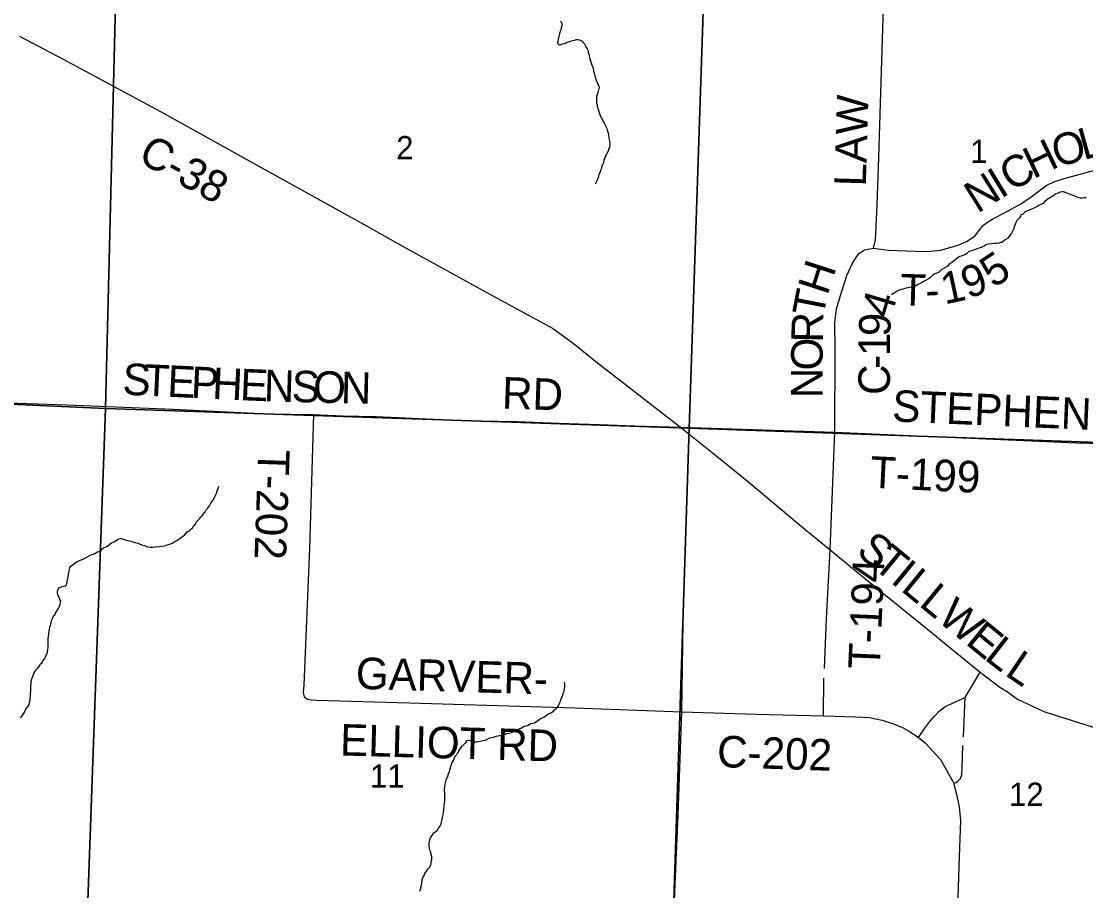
# Model space of a CAD drawing. Extents: x 1310247 to 1552180, y 377264 to 706493.
# Drawn here: x 1334845 to 1344970, y 536535 to 544806 of the extents above; entities that cross this region are included whole.
import ezdxf

# ---------------------------------------------------------------- set-up
doc = ezdxf.new("R2010")
doc.units = 0
for name, color, linetype in [('GM_X_County_Road', 7, 'Continuous'), ('GM_X_County_Road_Text', 7, 'Continuous'), ('GM_X_Minor_River', 7, 'Continuous'), ('GM_X_Section', 7, 'Continuous'), ('GM_X_Section_Text', 7, 'Continuous'), ('GM_X_Township_Road', 7, 'Continuous'), ('GM_X_Township_Road_Text', 7, 'Continuous'), ('GM_X_Township_ROW', 7, 'Continuous')]:
    doc.layers.add(name, color=color, linetype=linetype)

msp = doc.modelspace()

# ---------------------------------------------------------------- linework, layer by layer
at = {"layer": 'GM_X_County_Road'}
for points in [[(1342540, 539778), (1342583, 540897), (1342586, 541680), (1342585, 541937), (1342600, 542072), (1342634, 542189), (1342698, 542386), (1342749, 542500), (1342791, 542565), (1342819, 542601), (1342866, 542632), (1342952, 542649), (1342972, 542728), (1342987, 543056), (1343001, 543512), (1343083, 546173)], [(1334827, 544665), (1335243, 544445), (1336169, 543947), (1337076, 543442), (1338130, 542859), (1338479, 542663), (1339366, 542176), (1339899, 541885), (1340096, 541745), (1340311, 541569), (1341114, 540944), (1341432, 540691), (1341765, 540422), (1342282, 539988), (1342540, 539778), (1342917, 539467), (1343199, 539238), (1343532, 538969)], [(1343532, 538969), (1343593, 538919), (1343967, 538613), (1344153, 538471), (1344225, 538428), (1344322, 538357), (1344565, 538244)], [(1343379, 537994), (1343440, 538081), (1343487, 538144), (1343532, 538195), (1343573, 538240), (1343632, 538288), (1343824, 538374), (1343967, 538613)], [(1341019, 535561), (1341093, 537256), (1341128, 538237)], [(1341128, 538237), (1341835, 538215), (1342477, 538200)], [(1342477, 538200), (1342781, 538190), (1342914, 538182), (1343033, 538159), (1343132, 538127), (1343222, 538092), (1343292, 538052), (1343379, 537994)], [(1344565, 538244), (1344582, 538236), (1345232, 538031), (1346491, 537676)]]:
    msp.add_lwpolyline(points, dxfattribs=at)
at = {"layer": 'GM_X_Minor_River'}
for points in [[(1339975, 544811), (1339981, 544799), (1339986, 544783), (1339986, 544759), (1339981, 544743), (1339977, 544721), (1339968, 544701), (1339964, 544687), (1339951, 544633), (1339948, 544615), (1339946, 544603), (1339950, 544587), (1339964, 544583), (1339976, 544585), (1339996, 544590), (1340014, 544596), (1340030, 544603), (1340071, 544618), (1340087, 544624), (1340109, 544627), (1340123, 544631), (1340137, 544631), (1340155, 544628), (1340179, 544618), (1340191, 544603), (1340205, 544587), (1340216, 544560), (1340228, 544544), (1340233, 544532), (1340237, 544512), (1340243, 544492), (1340246, 544474), (1340250, 544461), (1340252, 544447), (1340259, 544429), (1340265, 544411), (1340272, 544389), (1340278, 544376), (1340289, 544344), (1340289, 544330), (1340295, 544312), (1340298, 544300), (1340300, 544286), (1340304, 544272), (1340309, 544257)], [(1340309, 544257), (1340315, 544237), (1340326, 544217), (1340338, 544190), (1340342, 544178), (1340339, 544166), (1340328, 544127), (1340322, 544105), (1340315, 544089), (1340315, 544055), (1340318, 544027), (1340322, 544010), (1340323, 543998), (1340331, 543966), (1340340, 543948), (1340342, 543936), (1340353, 543899), (1340363, 543887), (1340369, 543873), (1340382, 543850), (1340392, 543832), (1340400, 543820), (1340407, 543800), (1340415, 543787), (1340419, 543773), (1340428, 543741), (1340430, 543725), (1340435, 543695), (1340440, 543668), (1340440, 543656), (1340442, 543644), (1340441, 543616), (1340439, 543604), (1340432, 543588), (1340426, 543571), (1340413, 543543), (1340405, 543531), (1340394, 543497), (1340386, 543481), (1340379, 543451), (1340371, 543440), (1340360, 543400), (1340353, 543386), (1340347, 543366), (1340341, 543350), (1340336, 543338), (1340334, 543326), (1340317, 543282), (1340311, 543269), (1340304, 543257)], [(1344726, 543179), (1344708, 543171), (1344675, 543162), (1344667, 543150), (1344620, 543121), (1344604, 543110), (1344577, 543088), (1344565, 543072), (1344543, 543063), (1344528, 543057), (1344510, 543044), (1344482, 543030), (1344455, 543019), (1344431, 543010), (1344402, 542996), (1344390, 542989), (1344368, 542969), (1344354, 542965), (1344349, 542951), (1344341, 542936), (1344316, 542910), (1344308, 542898), (1344299, 542874), (1344291, 542857), (1344286, 542835), (1344280, 542823), (1344265, 542791), (1344249, 542769), (1344226, 542738), (1344205, 542728), (1344187, 542715), (1344173, 542703), (1344159, 542700), (1344146, 542694), (1344128, 542692), (1344102, 542691), (1344076, 542688), (1344048, 542686), (1344030, 542683), (1344018, 542679), (1344003, 542667), (1343989, 542660), (1343975, 542654), (1343953, 542646), (1343938, 542641), (1343918, 542635), (1343886, 542622), (1343874, 542620), (1343857, 542615), (1343835, 542595), (1343819, 542584), (1343784, 542570), (1343772, 542569), (1343756, 542559), (1343729, 542536), (1343717, 542526), (1343698, 542512), (1343668, 542491), (1343651, 542473), (1343609, 542448), (1343584, 542435), (1343580, 542423), (1343554, 542410), (1343535, 542404), (1343515, 542391), (1343488, 542365), (1343476, 542355), (1343452, 542342), (1343427, 542331), (1343407, 542317), (1343395, 542311), (1343380, 542304), (1343368, 542296), (1343348, 542288), (1343305, 542275), (1343261, 542267), (1343249, 542265), (1343233, 542257), (1343215, 542254), (1343196, 542248), (1343184, 542242), (1343170, 542235), (1343150, 542221), (1343137, 542216), (1343123, 542204)], [(1344974, 543126), (1344954, 543125), (1344938, 543123), (1344917, 543124), (1344905, 543126), (1344890, 543133), (1344878, 543137), (1344850, 543150), (1344816, 543160), (1344784, 543173), (1344760, 543182), (1344746, 543182), (1344726, 543179)], [(1335116, 539042), (1335125, 539070), (1335134, 539116), (1335147, 539137), (1335151, 539149), (1335163, 539161), (1335172, 539183), (1335186, 539201), (1335195, 539218), (1335205, 539234), (1335214, 539260), (1335218, 539276), (1335221, 539290), (1335213, 539306), (1335201, 539333), (1335194, 539351), (1335190, 539363), (1335190, 539377), (1335193, 539393), (1335201, 539417), (1335214, 539422), (1335226, 539426), (1335248, 539432), (1335262, 539435), (1335274, 539445), (1335279, 539459), (1335285, 539493), (1335290, 539517), (1335295, 539545), (1335300, 539579), (1335302, 539591), (1335308, 539609), (1335315, 539621), (1335341, 539642), (1335366, 539661), (1335382, 539671), (1335439, 539692), (1335498, 539724), (1335516, 539732), (1335542, 539741), (1335559, 539755), (1335583, 539762), (1335626, 539797), (1335658, 539811), (1335703, 539844), (1335728, 539853), (1335760, 539876), (1335772, 539882), (1335785, 539886), (1335799, 539887), (1335822, 539877), (1335844, 539870), (1335890, 539859), (1335926, 539846), (1335954, 539841), (1335988, 539826), (1336016, 539820), (1336046, 539807), (1336070, 539804), (1336100, 539804), (1336118, 539805), (1336160, 539810), (1336203, 539817), (1336217, 539819), (1336233, 539826), (1336245, 539830), (1336263, 539834), (1336281, 539841), (1336304, 539857), (1336326, 539868), (1336355, 539889), (1336377, 539905), (1336402, 539922), (1336422, 539948), (1336445, 539959), (1336455, 539971), (1336472, 539987), (1336486, 540009), (1336505, 540026), (1336509, 540040), (1336544, 540077), (1336550, 540091), (1336571, 540109), (1336577, 540127), (1336594, 540140), (1336602, 540158), (1336618, 540174), (1336635, 540195), (1336648, 540221), (1336658, 540233), (1336670, 540249), (1336677, 540267), (1336692, 540296), (1336698, 540312), (1336704, 540324), (1336709, 540340), (1336715, 540354), (1336721, 540372), (1336726, 540380)], [(1334837, 538180), (1334854, 538198), (1334871, 538226), (1334885, 538257), (1334894, 538273), (1334910, 538291), (1334919, 538307), (1334925, 538338), (1334928, 538354), (1334928, 538371), (1334933, 538386), (1334933, 538410), (1334936, 538430), (1334937, 538477), (1334939, 538505), (1334940, 538531), (1334947, 538561), (1334957, 538580), (1334960, 538596), (1334982, 538634), (1334999, 538648), (1335022, 538677), (1335026, 538689), (1335044, 538705), (1335049, 538721), (1335069, 538744), (1335082, 538776), (1335090, 538790), (1335095, 538810), (1335097, 538826), (1335100, 538852), (1335101, 538888), (1335099, 538902), (1335102, 538932), (1335104, 538952), (1335107, 538980), (1335112, 539022), (1335116, 539042)], [(1339327, 537994), (1339363, 538005), (1339394, 538012), (1339438, 538021), (1339464, 538031), (1339478, 538034), (1339507, 538040), (1339527, 538051), (1339545, 538057), (1339582, 538076), (1339602, 538086), (1339629, 538099), (1339659, 538108), (1339693, 538127), (1339728, 538133), (1339767, 538162), (1339783, 538173), (1339815, 538187), (1339842, 538204), (1339864, 538221), (1339876, 538225), (1339907, 538244), (1339917, 538256), (1339934, 538270), (1339944, 538282), (1339957, 538301), (1339967, 538325), (1339975, 538339), (1339978, 538351), (1339989, 538383), (1339997, 538397), (1340003, 538421), (1340010, 538432), (1340012, 538454), (1340015, 538474), (1340015, 538500), (1340012, 538519)], [(1338635, 536535), (1338641, 536551), (1338650, 536571), (1338654, 536611), (1338659, 536627), (1338659, 536639), (1338666, 536662), (1338678, 536680), (1338685, 536700), (1338716, 536743), (1338732, 536759), (1338739, 536775), (1338743, 536795), (1338745, 536809), (1338750, 536831), (1338751, 536857), (1338745, 536879), (1338740, 536903), (1338732, 536920), (1338728, 536934), (1338725, 536964), (1338725, 536988), (1338730, 537020), (1338739, 537038), (1338768, 537087), (1338803, 537110), (1338809, 537126), (1338827, 537146), (1338832, 537158), (1338840, 537170), (1338842, 537188), (1338852, 537232), (1338858, 537256), (1338861, 537276), (1338866, 537332), (1338868, 537356), (1338873, 537384), (1338874, 537436), (1338875, 537456), (1338872, 537498), (1338874, 537524), (1338877, 537548), (1338890, 537598), (1338905, 537627), (1338907, 537643), (1338918, 537665), (1338920, 537683), (1338933, 537729), (1338940, 537749), (1338956, 537773), (1338973, 537816), (1338998, 537842), (1339007, 537866), (1339040, 537911), (1339054, 537927), (1339075, 537946), (1339085, 537964), (1339101, 537966), (1339123, 537961), (1339141, 537955), (1339159, 537950), (1339179, 537950), (1339191, 537953), (1339238, 537964), (1339268, 537971), (1339301, 537989), (1339327, 537994)]]:
    msp.add_lwpolyline(points, dxfattribs=at)
at = {"layer": 'GM_X_Section'}
for points in [[(1330757, 546579), (1335775, 546384), (1335645, 541121), (1333352, 541226), (1333354, 541317), (1330462, 541419)], [(1335775, 546384), (1336131, 546374), (1341374, 546214), (1341198, 540936), (1335645, 541121)], [(1341374, 546214), (1346703, 546075), (1346558, 540748), (1341198, 540936)], [(1330462, 541419), (1333354, 541317), (1333352, 541226), (1335645, 541121), (1335451, 535732), (1330102, 535933)], [(1335645, 541121), (1341198, 540936), (1341023, 535561), (1335451, 535732)], [(1341198, 540936), (1346558, 540748), (1346429, 535426), (1341023, 535561)]]:
    msp.add_lwpolyline(points, close=True, dxfattribs=at)
at = {"layer": 'GM_X_Township_Road'}
for points in [[(1342952, 542649), (1343093, 542629), (1343347, 542618), (1343462, 542617), (1343589, 542630), (1343758, 542677), (1343835, 542711), (1343914, 542763), (1343966, 542828), (1343998, 542865), (1344035, 542895), (1344085, 542926), (1344199, 542983), (1344360, 543071), (1344464, 543145), (1344554, 543212), (1344601, 543246), (1344668, 543279), (1344765, 543309), (1345021, 543380), (1345200, 543428), (1345678, 543562), (1346081, 543676)], [(1333052, 541350), (1333097, 541367), (1333160, 541368), (1333307, 541367), (1333371, 541354), (1333431, 541326), (1333481, 541293), (1333550, 541244), (1333608, 541221), (1333687, 541210), (1335278, 541156), (1336286, 541115), (1337191, 541073), (1337623, 541065), (1337907, 541054), (1338205, 541046)], [(1337623, 541065), (1337585, 539790), (1337531, 538489), (1337527, 538422), (1337536, 538379), (1337567, 538358), (1337603, 538350), (1337654, 538347), (1338539, 538322), (1340110, 538276), (1341128, 538237)], [(1338205, 541046), (1338222, 541045), (1338833, 541019), (1339198, 541005), (1339561, 540998), (1339958, 540982), (1340342, 540969), (1340680, 540958), (1341114, 540944)], [(1342583, 540897), (1344884, 540795), (1345247, 540785), (1345260, 540785)], [(1342484, 538649), (1342503, 539126), (1342540, 539778)], [(1342477, 538200), (1342480, 538558)], [(1343808, 538000), (1343824, 538374)], [(1343379, 537994), (1343446, 537939), (1343588, 537782), (1343715, 537557)], [(1343767, 536773), (1343781, 537204), (1343770, 537332), (1343744, 537449), (1343715, 537557), (1343739, 537566), (1343757, 537579), (1343779, 537604), (1343793, 537638), (1343794, 537704), (1343802, 537916)], [(1343603, 530181), (1343618, 530808), (1343643, 532006), (1343658, 533706), (1343725, 535437), (1343767, 536773)]]:
    msp.add_lwpolyline(points, dxfattribs=at)
at = {"layer": 'GM_X_Township_ROW'}
for points in [[(1341114, 540944), (1342583, 540897)], [(1341128, 538237), (1341145, 539301)]]:
    msp.add_lwpolyline(points, dxfattribs=at)

# ---------------------------------------------------------------- texts
at = {"layer": 'GM_X_County_Road_Text'}
for s, rotation, p in [('LAW', 88.2825, (1342878, 543232)), ('C-38', 331.144, (1335942, 543479)), ('H', 71.9043, (1342512, 542190)), ('T', 78.9607, (1342472, 541980)), ('4', 73.4817, (1343115, 541968)), ('R', 88.9041, (1342469, 541747)), ('9', 86.945, (1343108, 541801)), ('1', 89.8543, (1343108, 541621)), ('O', 89.9781, (1342468, 541484)), ('-', 89.9727, (1343108, 541498)), ('C', 89.9971, (1343108, 541251)), ('N', 90, (1342468, 541220)), ('S', 320.5499, (1342776, 539745)), ('T', 320.5451, (1342932, 539617)), ('I', 320.5517, (1343105, 539474)), ('L', 320.549, (1343201, 539396)), ('L', 320.5451, (1343374, 539253)), ('W', 320.552, (1343547, 539110)), ('E', 320.6867, (1343816, 538889)), ('L', 321.9785, (1343996, 538742)), ('L', 325.9284, (1344191, 538591)), ('C-202', 358.0725, (1341460, 537712))]:
    msp.add_text(s, height=300, rotation=rotation, dxfattribs=at).set_placement(p)
at = {"layer": 'GM_X_Section_Text'}
for s, p in [('2', (1338411, 543493)), ('1', (1343871, 543458)), ('11', (1338162, 537516)), ('12', (1344241, 537342))]:
    msp.add_text(s, height=221, rotation=0, dxfattribs=at).set_placement(p)
at = {"layer": 'GM_X_Township_Road_Text'}
for s, rotation, p in [('O', 15.6955, (1344696, 543413)), ('L', 15.3764, (1344950, 543484)), ('H', 25.6641, (1344471, 543303)), ('C', 31.4303, (1344268, 543178)), ('N', 32.0996, (1343940, 542974)), ('I', 31.4986, (1344163, 543114)), ('5', 33.7131, (1344094, 542262)), ('1', 12.2852, (1343628, 542111)), ('9', 20.3289, (1343853, 542163)), ('T', 358.3412, (1343202, 542104)), ('-', 2.853, (1343452, 542097)), ('S', 357.2907, (1335803, 541255)), ('T', 357.2905, (1336005, 541245)), ('E', 357.2922, (1336229, 541235)), ('P', 357.2948, (1336453, 541224)), ('H', 357.2924, (1336656, 541214)), ('E', 357.5399, (1336921, 541202)), ('N', 358.2421, (1337149, 541192)), ('S', 358.6728, (1337415, 541184)), ('O', 358.695, (1337618, 541179)), ('N', 358.6958, (1337882, 541173)), ('RD', 358.0466, (1339414, 541123)), ('STEPHENSON', 357.5413, (1343125, 541000)), ('T-202', 268.0347, (1337099, 540737)), ('T-199', 357.1941, (1342913, 540370)), ('T-194', 87.4868, (1343010, 538639)), ('GARVER-', 358.2968, (1338024, 538456)), ('ELLIOT RD', 358.3937, (1337874, 537822))]:
    msp.add_text(s, height=300, rotation=rotation, dxfattribs=at).set_placement(p)

doc.saveas('drawing.dxf')
